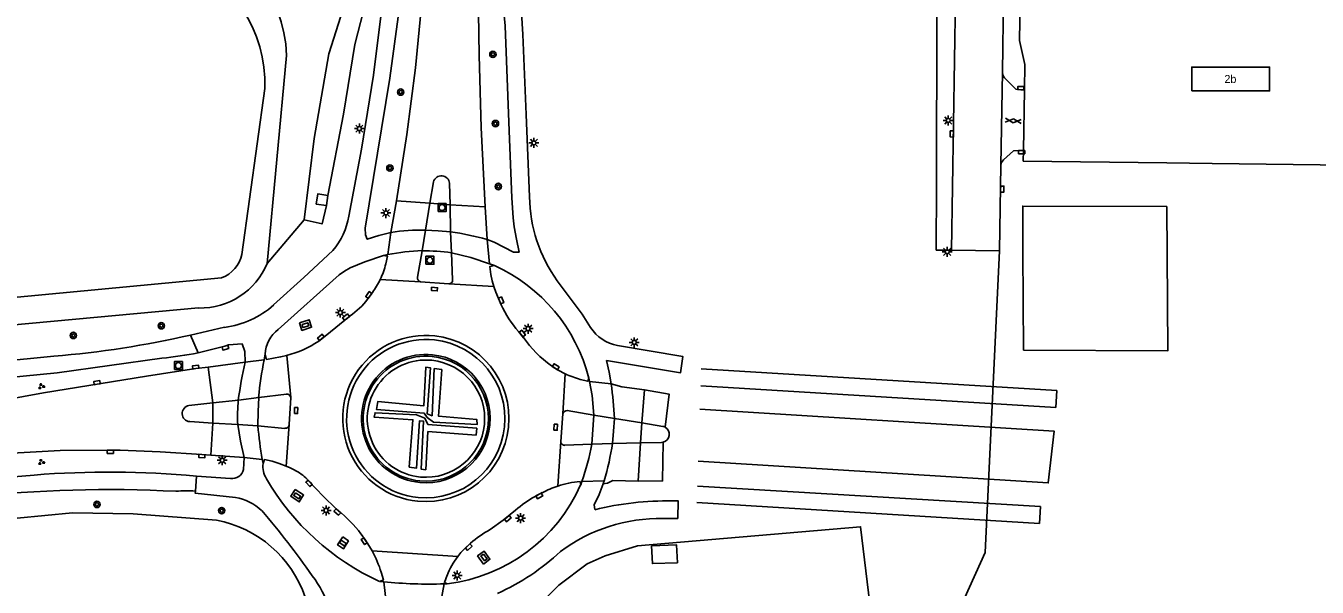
# Model space of a CAD drawing. Extents: x 136000 to 141000, y 400494 to 402006.
# Drawn here: x 137903.1 to 138064.5, y 400690.1 to 400760.3 of the extents above; entities that cross this region are included whole.
import ezdxf

# ---------------------------------------------------------------- set-up
doc = ezdxf.new("R2010")
doc.units = 0
for name, color, linetype in [('gg-afsc-draadraster', 7, 'Continuous'), ('gg-afsc-hekwerk', 7, 'Continuous'), ('gg-afsc-lijn draadraster', 7, 'Continuous'), ('gg-anno-huisnummerreeks BGT', 7, 'Continuous'), ('gg-bbg-gedigitaliseerde bebouwing', 7, 'Continuous'), ('gg-knt-plantopografie kant verharding', 7, 'Continuous'), ('gg-knt-verharding', 7, 'Continuous'), ('gg-knt-verharding nz', 7, 'Continuous'), ('gg-kntw-bovenkant insteek waterloop', 7, 'Continuous'), ('gg-kntw-greppel-droge sloot', 7, 'Continuous'), ('gg-kntw-waterlijn', 7, 'Continuous'), ('gg-kwrk-uitstroombak niveau min 01', 7, 'Continuous'), ('gt-grn-groengrens', 7, 'Continuous'), ('gt-grn-weggrens', 7, 'Continuous'), ('gt-symb-boom', 7, 'Continuous'), ('gt-symb-gesloten verharding', 7, 'Continuous'), ('gt-symb-groenvak', 7, 'Continuous'), ('gt-symb-kolk', 7, 'Continuous'), ('gt-symb-kolk center center', 7, 'Continuous'), ('gt-symb-lichtmast', 7, 'Continuous'), ('gt-symb-rioolschacht', 7, 'Continuous')]:
    doc.layers.add(name, color=color, linetype=linetype)

# ---------------------------------------------------------------- blocks, each defined once
blk = doc.blocks.new('gt0-LMAST')
at = {"layer": 'gt-symb-lichtmast'}
for p, q in [((-0.18, 0.17), (-0.45, 0.44)), ((-0.01, 0.25), (-0.01, 0.62)), ((0.17, 0.17), (0.44, 0.44)), ((-0.26, 0), (-0.63, 0)), ((-0.18, -0.18), (-0.45, -0.45)), ((-0.01, -0.25), (-0.01, -0.63)), ((0.44, -0.45), (0.17, -0.18)), ((0.24, 0), (0.62, 0))]:
    blk.add_line(p, q, dxfattribs=at)
blk.add_circle((-0.01, 0), 0.25, dxfattribs=at)
blk = doc.blocks.new('gt0-RS')
at = {"layer": 'gt-symb-rioolschacht'}
blk.add_lwpolyline([(-0.5, -0.5), (0.5, -0.5), (0.5, 0.5), (-0.5, 0.5)], close=True, dxfattribs=at)
blk.add_circle((0, 0), 0.375, dxfattribs=at)
blk = doc.blocks.new('gt0-BOOM')
at = {"layer": 'gt-symb-boom'}
for radius in [0.4, 0.2]:
    blk.add_circle((0, 0), radius, dxfattribs=at)
blk = doc.blocks.new('gt0-KOLK')
at = {"layer": 'gt-symb-kolk'}
blk.add_lwpolyline([(0, 0), (0.38, 0), (0.38, 0.4), (-0.38, 0.4), (-0.38, 0), (0, 0)], dxfattribs=at)
blk = doc.blocks.new('gt0-KOLKCC')
at = {"layer": 'gt-symb-kolk center center'}
blk.add_lwpolyline([(-0.37, 0.2), (0.38, 0.2), (0.38, -0.2), (-0.37, -0.2)], close=True, dxfattribs=at)
blk = doc.blocks.new('gt0-GRVAK')
at = {"layer": 'gt-symb-groenvak'}
for p, q in [((-0.11, 0.19), (-0.23, 0.24)), ((-0.18, 0.15), (0.09, 0.15)), ((-0.09, 0.21), (-0.16, 0.32)), ((-0.05, 0.21), (-0.05, 0.39)), ((0, 0.21), (0.06, 0.32)), ((0.02, 0.19), (0.13, 0.24)), ((0.26, -0.05), (0.2, 0.06)), ((0.3, -0.05), (0.3, 0.13)), ((0.35, -0.05), (0.41, 0.06)), ((-0.24, -0.23), (-0.36, -0.18)), ((-0.32, -0.26), (-0.05, -0.26)), ((-0.23, -0.21), (-0.29, -0.09)), ((-0.18, -0.2), (-0.18, -0.02)), ((-0.14, -0.21), (-0.07, -0.09)), ((-0.12, -0.23), (0, -0.18)), ((0.24, -0.07), (0.12, -0.02)), ((0.17, -0.11), (0.44, -0.11)), ((0.37, -0.07), (0.49, -0.02))]:
    blk.add_line(p, q, dxfattribs=at)
blk = doc.blocks.new('gt0-GESVH1')
at = {"layer": 'gt-symb-gesloten verharding'}
for p, q in [((-0.99, -0.26), (0.01, 0.24)), ((0.01, -0.26), (-0.99, 0.24)), ((0.01, 0.24), (1.01, -0.26)), ((1.01, 0.24), (0.01, -0.26))]:
    blk.add_line(p, q, dxfattribs=at)

msp = doc.modelspace()

# ---------------------------------------------------------------- linework, layer by layer
at = {"layer": 'gg-afsc-draadraster'}
msp.add_line((138045.66, 400743.18), (138027.73, 400743.41), dxfattribs=at)
msp.add_lwpolyline([(138074.97, 400742.82), (138051.35, 400743.11), (138045.66, 400743.18)], dxfattribs=at)
at = {"layer": 'gg-afsc-hekwerk'}
for p, q in [((138027.75, 400744.72), (138027.88, 400752.32)), ((138027.73, 400743.41), (138027.75, 400744.72)), ((138027.69, 400732.12), (138027.76, 400719.78))]:
    msp.add_line(p, q, dxfattribs=at)
for points in [[(138027.88, 400752.32), (138027.93, 400755.47), (138027.24, 400758.48), (138027.71, 400785.75)], [(138045.69, 400737.73), (138027.66, 400737.79), (138027.69, 400732.12)], [(138027.76, 400719.78), (138045.81, 400719.69), (138045.69, 400737.73)], [(137963.58, 400674.22), (137964.43, 400682.57), (137965.06, 400685.61), (137966.57, 400687.29), (137969.68, 400690.38), (137973.23, 400693.07), (137975.49, 400694.05), (137979.54, 400695.3), (138007.39, 400697.7), (138009.56, 400679.79)]]:
    msp.add_lwpolyline(points, dxfattribs=at)
at = {"layer": 'gg-afsc-lijn draadraster'}
msp.add_lwpolyline([(138074.97, 400742.82), (138051.35, 400743.11), (138045.66, 400743.18)], dxfattribs=at)
at = {"layer": 'gg-bbg-gedigitaliseerde bebouwing'}
msp.add_lwpolyline([(138048.79, 400752.18), (138058.51, 400752.18), (138058.51, 400755.17), (138048.79, 400755.17), (138048.79, 400752.18)], dxfattribs=at)
at = {"layer": 'gg-knt-plantopografie kant verharding'}
for points in [[(137987.49, 400717.42), (138031.91, 400714.72), (138031.78, 400712.62), (137987.43, 400715.32)], [(137987.12, 400705.89), (138030.86, 400703.18), (138031.59, 400709.63), (137987.33, 400712.39)], [(137987.02, 400702.78), (138029.87, 400700.22), (138029.74, 400698.12), (137986.95, 400700.73)]]:
    msp.add_lwpolyline(points, dxfattribs=at)
at = {"layer": 'gg-knt-verharding'}
for p, q in [((138018.75, 400732.26), (138020.02, 400811.89)), ((138025.12, 400754.51), (138025.58, 400783.53)), ((138025.12, 400754.51), (138024.94, 400742.88)), ((138024.94, 400742.88), (138024.77, 400732.17)), ((137953.58, 400738.14), (137954.02, 400740.83)), ((137956.03, 400740.63), (137956.11, 400737.94)), ((137948.68, 400734.49), (137949.42, 400738.45)), ((137949.42, 400738.45), (137953.58, 400738.14)), ((137953.04, 400734.77), (137953.58, 400738.14)), ((137953.58, 400738.14), (137956.11, 400737.94)), ((137956.11, 400737.94), (137956.16, 400734.55)), ((137960.47, 400737.68), (137956.11, 400737.94)), ((137960.47, 400737.68), (137960.74, 400733.6)), ((137952.01, 400728.89), (137952.62, 400732.21)), ((137956.29, 400731.95), (137956.41, 400728.57)), ((138024.77, 400732.17), (138018.75, 400732.26)), ((137952.41, 400728.31), (137947.37, 400728.61)), ((137945.8, 400726.13), (137946.4, 400726.97)), ((137955.93, 400728.06), (137952.41, 400728.31)), ((137955.93, 400728.06), (137961.57, 400727.72)), ((137923.67, 400721.66), (137927.92, 400722.63)), ((137964.65, 400722.12), (137965.28, 400721.33)), ((137906.58, 400719.03), (137838.14, 400712.3)), ((137936.18, 400713.85), (137935.68, 400719.11)), ((137925.86, 400717.66), (137930.48, 400718.28)), ((137925.86, 400717.66), (137926.44, 400713.17)), ((137970.2, 400711.8), (137970.49, 400716.81)), ((137932.18, 400713.87), (137935.64, 400714.29)), ((137980.38, 400714.81), (137980.07, 400710.69)), ((137923.46, 400712.85), (137926.44, 400713.17)), ((137926.44, 400713.17), (137929.64, 400713.52)), ((137926.44, 400713.17), (137926.47, 400710.66)), ((137936.18, 400713.85), (137936.01, 400710.46)), ((137926.47, 400710.66), (137923.57, 400710.85)), ((137970.2, 400711.8), (137969.94, 400708.35)), ((137974.08, 400711.66), (137970.75, 400712.23)), ((137973.81, 400708.01), (137974.08, 400711.66)), ((137976.63, 400711.24), (137980.07, 400710.69)), ((137926.22, 400706.63), (137926.47, 400710.66)), ((137929.56, 400710.47), (137926.47, 400710.66)), ((137932.08, 400710.3), (137935.44, 400710)), ((137936.01, 400710.46), (137935.63, 400705.28)), ((137980.07, 400710.69), (137979.9, 400708.19)), ((137969.94, 400708.35), (137969.55, 400702.79)), ((137970.44, 400707.88), (137973.81, 400708.01)), ((137979.9, 400708.19), (137976.38, 400708.1)), ((137979.9, 400708.19), (137979.62, 400703.41)), ((137930.35, 400706.34), (137926.22, 400706.63)), ((137930.28, 400704.86), (137930.35, 400706.34)), ((137924.39, 400704.04), (137928.67, 400703.74)), ((137972.42, 400702.94), (137972.34, 400703.35)), ((137967.61, 400701.96), (137966.72, 400701.48)), ((137946.36, 400694.67), (137957.05, 400693.97))]:
    msp.add_line(p, q, dxfattribs=at)
for points in [[(137963.59, 400813.27), (137964.25, 400792.56), (137964.47, 400770.99), (137965.18, 400759.23), (137965.62, 400749.24), (137966.03, 400738.95)], [(137959.28, 400785.8), (137959.73, 400756.67), (137960, 400747.58), (137960.47, 400737.68)], [(137953.03, 400781), (137953.14, 400771.1), (137952.58, 400763.29), (137951.79, 400755.05), (137950.71, 400746.73), (137949.42, 400738.45)], [(137948.12, 400771.62), (137947.63, 400762.86), (137946.54, 400754.14), (137945.03, 400744.89), (137943.44, 400736.53)], [(137950.22, 400771.59), (137949.74, 400762.35), (137948.58, 400753.76), (137945.5, 400735.03), (137945.52, 400734.19), (137945.74, 400733.64), (137947.2, 400734.09), (137948.68, 400734.49)], [(137962.97, 400760.32), (137963.47, 400747.18), (137963.82, 400738.8), (137963.98, 400736.33), (137964.11, 400735.19), (137964.38, 400733.63), (137964.72, 400732.03), (137964.04, 400732.03), (137961.59, 400733.26), (137960.74, 400733.6)], [(138027.88, 400752.32), (138027.19, 400752.34), (138026.82, 400752.42), (138025.38, 400753.8), (138025.19, 400754.13), (138025.12, 400754.51)], [(138027.75, 400744.72), (138026.51, 400744.68), (138025.24, 400743.55), (138025.02, 400743.25), (138024.94, 400742.88)], [(137956.16, 400734.55), (137954.6, 400734.69), (137953.04, 400734.77)], [(137934.05, 400725.43), (137937.81, 400728.86), (137941.46, 400732.24)], [(137934.62, 400722.35), (137942.25, 400729.21), (137942.92, 400729.66), (137943.61, 400730.07), (137945.43, 400730.83), (137947.77, 400731.62)], [(137948.08, 400730.57), (137948.29, 400731.52), (137947.77, 400731.62)], [(137961.57, 400727.72), (137961.36, 400728.46), (137961.2, 400729.22), (137961.05, 400730.22), (137961.66, 400730.35)], [(137962.49, 400725.46), (137961.81, 400727.04), (137961.57, 400727.72)], [(137969.49, 400728.44), (137972.61, 400724.27), (137973.66, 400722.6)], [(137943.61, 400724.07), (137940.48, 400721.53), (137939.68, 400720.89)], [(137937.3, 400723.19), (137937.59, 400722.24), (137938.79, 400722.63), (137938.5, 400723.58), (137937.3, 400723.19)], [(137930.48, 400718.28), (137930.43, 400719.61), (137930.1, 400720.55), (137928.39, 400720.42), (137927.97, 400720.26), (137924.6, 400719.44)], [(137935.68, 400719.11), (137934.91, 400718.93), (137933.15, 400718.62), (137933, 400719.26)], [(137977.02, 400720.36), (137985.18, 400719), (137984.9, 400716.95), (137975.66, 400718.47), (137975.97, 400717.01), (137976.24, 400715.55)], [(137840.62, 400710.44), (137906.99, 400716.95), (137920.09, 400718.76)], [(137893.97, 400712.76), (137898.19, 400713.16), (137905.31, 400714.43), (137918.18, 400716.53), (137924.33, 400717.46), (137925.86, 400717.66)], [(137968.76, 400717.82), (137969.62, 400717.26), (137970.49, 400716.81)], [(137972.37, 400716.11), (137973.31, 400715.89), (137973.43, 400716.27)], [(137980.38, 400714.81), (137977.56, 400715.19), (137976.24, 400715.55)], [(137982.98, 400710.14), (137983.49, 400714.27), (137980.38, 400714.81)], [(137932.08, 400710.3), (137932.11, 400712.09), (137932.18, 400713.87)], [(137976.38, 400708.1), (137976.54, 400709.66), (137976.63, 400711.24)], [(137980.07, 400710.69), (137982.68, 400710.25), (137982.84, 400710.21), (137982.98, 400710.14)], [(137982.71, 400708.28), (137982.65, 400703.43), (137979.62, 400703.41)], [(137979.9, 400708.19), (137982.51, 400708.25), (137982.71, 400708.28)], [(137894.92, 400706.39), (137899.14, 400706.73), (137901.38, 400706.89), (137907.38, 400707.22), (137913.64, 400707.26), (137914.85, 400707.26), (137919.86, 400707.05), (137925.09, 400706.73), (137926.22, 400706.63)], [(137935.63, 400705.28), (137934.75, 400705.61), (137933.85, 400705.88), (137932.89, 400706.09), (137932.73, 400705.59)], [(137936.62, 400704.81), (137936.13, 400705.05), (137935.63, 400705.28)], [(137852.01, 400699.24), (137873.88, 400701.48), (137895.33, 400703.44), (137904.12, 400704.16)], [(137942.51, 400699.37), (137941.76, 400700.03), (137940.34, 400701.44), (137938.25, 400703.62)], [(137975.24, 400703.07), (137974.71, 400701.74), (137974.12, 400700.43), (137974.18, 400699.84)], [(137979.62, 400703.41), (137976.44, 400703.48), (137975.79, 400703.16), (137975.24, 400703.07)], [(137929.27, 400701.36), (137924.25, 400701.88), (137924.27, 400702.16)], [(137936.74, 400702.34), (137936.19, 400701.5), (137937.25, 400700.8), (137937.79, 400701.67), (137936.74, 400702.34)], [(137961.1, 400697.35), (137962.74, 400698.52), (137964.29, 400699.77)], [(137983.88, 400700.93), (137984.59, 400700.95), (137984.54, 400698.73), (137982.74, 400698.74)], [(137942.71, 400696.44), (137942.04, 400695.42), (137942.76, 400694.93), (137943.39, 400695.93), (137942.71, 400696.44)], [(137946.36, 400694.67), (137945.81, 400695.58), (137945.25, 400696.41)], [(137958.66, 400695.64), (137957.91, 400694.95), (137957.46, 400694.47), (137957.05, 400693.97)], [(137960.29, 400693.04), (137961.08, 400693.63), (137960.35, 400694.65), (137959.54, 400694.05), (137960.29, 400693.04)], [(137981.29, 400695.31), (137981.39, 400693.09), (137984.51, 400693.2), (137984.4, 400695.42), (137981.29, 400695.31)], [(137947.49, 400692.01), (137947.77, 400691.05), (137947.3, 400690.86)], [(137955.73, 400691.63), (137955.4, 400690.71), (137955.75, 400690.57)]]:
    msp.add_lwpolyline(points, dxfattribs=at)
for centre, radius, start, end in [((138129.44, 400777.36), 167.34, 178.8018, 185.8436), ((137955.01, 400740.54), 1.03, 4.9774, 163.5336), ((137984.44, 400739.18), 18.41, 180.7309, 215.7034), ((137934.7, 400737.96), 8.86, 319.7317, 350.7231), ((137952.33, 400702.15), 30.06, 82.4388, 89.4499), ((137937.56, 400733.25), 10.85, 334.6899, 345.7103), ((137952.97, 400711.13), 21.09, 14.0967, 65.6791), ((137937.67, 400733.21), 10.73, 324.4807, 334.6644), ((137952.53, 400728.82), 0.518, 172.1714, 256.489), ((137955.91, 400728.56), 0.508, 272.5512, 0.4395), ((137926.47, 400733.93), 11.4, 277.3041, 311.7216), ((137937.62, 400732.6), 10.43, 305.088, 321.6465), ((137973.87, 400730.46), 12.43, 203.7341, 222.1433), ((137937.01, 400719.13), 4.02, 126.6162, 178.078), ((137978.04, 400725.52), 5.27, 213.6989, 258.7478), ((137896.79, 400839.12), 120.5, 274.6613, 282.888), ((137932.33, 400731.98), 13.3, 284.5672, 303.533), ((137953.07, 400711.23), 10.39, 83.7811, 264.3472), ((137953.07, 400711.21), 9.9, 83.7023, 264.4297), ((137953.07, 400711.23), 10.39, 264.3872, 83.7411), ((137953.06, 400711.21), 9.9, 264.5171, 83.6148), ((137977.14, 400729.6), 14.45, 214.877, 234.5656), ((137915.7, 400763.55), 45, 275.5904, 281.4078), ((137953.06, 400711.22), 8.02, 84.1048, 264.8119), ((137953.06, 400711.21), 7.82, 84.0367, 264.6202), ((137953.06, 400711.21), 7.82, 264.6172, 84.0396), ((137953.08, 400711.22), 8.02, 264.6476, 84.2691), ((137953.08, 400711.21), 7.33, 84.1429, 264.6171), ((137953.09, 400711.21), 7.33, 264.5393, 84.2207), ((137975.53, 400727.45), 11.77, 244.6756, 254.4398), ((137935.68, 400713.79), 0.502, 6.7543, 95.5954), ((137923.64, 400711.85), 1.01, 100.2269, 265.6122), ((137954.41, 400711.35), 24.87, 174.9779, 182.021), ((137970.73, 400711.69), 0.54, 87.5706, 167.5566), ((137935.49, 400710.52), 0.518, 264.54, 353.3718), ((137982.49, 400709.26), 1.01, 282.8349, 60.5432), ((137970.42, 400708.35), 0.478, 180.9261, 272.9589), ((137913.58, 400587.27), 117.27, 84.7072, 94.6258), ((137928.9, 400705.13), 1.4, 260.4907, 348.9996), ((137935.63, 400705.24), 2.92, 172.9976, 211.7976), ((137933.68, 400699.06), 6.46, 44.964, 62.9227), ((137960.52, 400719.65), 31.69, 210.2305, 245.327), ((137953.21, 400711.39), 20.98, 276.9616, 336.2515), ((137973.38, 400691.18), 12.22, 108.25, 118.14), ((137973.37, 400691.15), 12.25, 94.8269, 108.195), ((137913.47, 400542.39), 159.96, 86.9997, 96.2484), ((137923.21, 400684.39), 17.8, 86.5805, 94.4098), ((137928.15, 400694.99), 6.47, 47.147, 80.0167), ((137972.45, 400690.8), 12.12, 118.2421, 132.2989), ((137851.72, 400630.64), 106.34, 34.9595, 40.5216), ((137983.24, 400663.09), 37.84, 89.0235, 103.8448), ((137932.1, 400686.99), 16.18, 35.6337, 49.9425), ((137982.44, 400677.61), 21.13, 89.1992, 126.4463), ((137968.44, 400684.28), 14.99, 119.3043, 130.7018), ((137933.79, 400687.75), 14.35, 17.2765, 28.8609), ((137964.4, 400688.3), 9.28, 142.4044, 159.0175), ((137950.6, 400714.98), 28.05, 294.0609, 313.427), ((137925.26, 400681.55), 16.91, 4.6334, 36.3582)]:
    msp.add_arc(centre, radius, start, end, dxfattribs=at)
at = {"layer": 'gg-knt-verharding nz'}
for p, q in [((137948.68, 400734.49), (137948.32, 400731.73)), ((137952.62, 400732.21), (137953.04, 400734.77)), ((137956.29, 400731.95), (137956.16, 400734.55)), ((137960.74, 400733.6), (137961.02, 400730.57)), ((137947.77, 400731.62), (137948.32, 400731.73)), ((137961.02, 400730.57), (137961.66, 400730.35)), ((137932.86, 400718.58), (137933, 400719.26)), ((137930.48, 400718.28), (137932.86, 400718.58)), ((137973.51, 400715.86), (137973.43, 400716.27)), ((137976.24, 400715.55), (137973.51, 400715.86)), ((137932.18, 400713.87), (137929.64, 400713.52)), ((137976.63, 400711.24), (137974.08, 400711.66)), ((137932.08, 400710.3), (137929.56, 400710.47)), ((137973.81, 400708.01), (137976.38, 400708.1)), ((137930.35, 400706.34), (137932.63, 400706.11)), ((137932.73, 400705.59), (137932.63, 400706.11)), ((137972.57, 400703.36), (137972.42, 400702.94)), ((137975.35, 400703.44), (137972.57, 400703.36)), ((137975.35, 400703.44), (137975.24, 400703.07)), ((137947.8, 400690.8), (137947.3, 400690.86)), ((137948.12, 400688.25), (137947.8, 400690.8)), ((137954.88, 400687.85), (137955.37, 400690.55)), ((137955.75, 400690.57), (137955.37, 400690.55))]:
    msp.add_line(p, q, dxfattribs=at)
for points in [[(137956.29, 400731.95), (137958.68, 400731.36), (137961.02, 400730.57)], [(137974.08, 400711.66), (137973.86, 400714.1), (137973.51, 400715.86)], [(137930.35, 400706.34), (137929.92, 400708.4), (137929.56, 400710.47)]]:
    msp.add_lwpolyline(points, dxfattribs=at)
for centre, radius, start, end in [((137952.44, 400710.02), 24.76, 88.6221, 98.7353), ((137951.51, 400700.97), 33.91, 74.2194, 82.122), ((137953.59, 400704), 28.23, 91.959, 100.7506), ((137984.87, 400706.17), 55.72, 167.4473, 172.42), ((137974.99, 400710.09), 42.98, 168.6014, 174.9512), ((137930.42, 400709.26), 46.25, 2.4585, 7.8151), ((137976.17, 400713.96), 44.24, 184.7407, 190.2156), ((137943.61, 400713.59), 30.71, 340.5405, 349.5199), ((137944.53, 400712.71), 32.19, 343.2707, 351.7604), ((137953.6, 400751.35), 60.82, 264.5232, 271.664)]:
    msp.add_arc(centre, radius, start, end, dxfattribs=at)
at = {"layer": 'gg-kntw-bovenkant insteek waterloop'}
msp.add_line((137933.25, 400730.62), (137935.66, 400756.63), dxfattribs=at)
msp.add_lwpolyline([(137853.77, 400719.06), (137869.24, 400720.11), (137890.81, 400721.93), (137924.68, 400725.05)], dxfattribs=at)
for centre, radius, start, end in [((137918.96, 400756.14), 16.71, 1.6577, 77.8467), ((137924.88, 400734.12), 9.08, 268.7865, 337.3346)]:
    msp.add_arc(centre, radius, start, end, dxfattribs=at)
at = {"layer": 'gg-kntw-greppel-droge sloot'}
for points in [[(137937.85, 400736.07), (137939.12, 400746.23), (137940.96, 400756.83), (137942.46, 400761.52), (137943.46, 400766.59), (137944.24, 400775.57), (137944.85, 400795.66)], [(137946.68, 400771.48), (137946.38, 400766.46), (137944.21, 400757.98), (137942.78, 400749.29), (137940.84, 400739.12)], [(137940.66, 400737.84), (137940.11, 400735.56), (137937.85, 400736.07)]]:
    msp.add_lwpolyline(points, dxfattribs=at)
at = {"layer": 'gg-kntw-waterlijn'}
msp.add_line((137930.09, 400731.74), (137932.94, 400752.49), dxfattribs=at)
msp.add_lwpolyline([(137927.55, 400728.8), (137890.1, 400725.27), (137869.51, 400723.21), (137868.96, 400722.29)], dxfattribs=at)
for centre, radius, start, end in [((137916.13, 400753.11), 16.82, 357.8691, 69.0256), ((137925.97, 400732.73), 4.24, 291.9087, 346.5371)]:
    msp.add_arc(centre, radius, start, end, dxfattribs=at)
at = {"layer": 'gg-kwrk-uitstroombak niveau min 01'}
msp.add_line((137940.66, 400737.84), (137940.84, 400739.12), dxfattribs=at)
msp.add_lwpolyline([(137940.84, 400739.12), (137939.57, 400739.31), (137939.38, 400738.03), (137940.66, 400737.84)], dxfattribs=at)
at = {"layer": 'gt-grn-groengrens'}
msp.add_line((137937.85, 400736.07), (137933.25, 400730.62), dxfattribs=at)
for points in [[(138016.97, 400780.11), (138016.9, 400741.35), (138016.9, 400740.35)], [(138016.9, 400740.35), (138016.85, 400732.29), (138018.75, 400732.26)], [(138024.77, 400732.17), (138022.96, 400694.48), (138017.87, 400683.24)], [(137954.02, 400710.79), (137953.25, 400711.35), (137952.87, 400711.88), (137946.9, 400712.36), (137947.05, 400713.34), (137952.82, 400712.82), (137953.06, 400717.64), (137953.66, 400717.56), (137953.25, 400711.81), (137953.85, 400711.58), (137954.13, 400717.46), (137955.05, 400717.35), (137954.66, 400711.51), (137959.46, 400711.09), (137959.49, 400710.49), (137954.02, 400710.79)], [(137951, 400705.13), (137951.92, 400705.03), (137952.28, 400710.95), (137952.79, 400710.88), (137952.47, 400704.91), (137953.06, 400704.82), (137953.33, 400709.6), (137959.35, 400709.15), (137959.44, 400710.02), (137953.33, 400710.49), (137952.93, 400711.27), (137951.91, 400711.69), (137946.72, 400711.94), (137946.61, 400711.4), (137951.46, 400711.07), (137951, 400705.13)], [(137842.9, 400692.04), (137850.09, 400693.77), (137908.93, 400699.45), (137916.48, 400699.33), (137926.91, 400698.53)]]:
    msp.add_lwpolyline(points, dxfattribs=at)
msp.add_arc((137924.18, 400684.2), 14.58, 18.7392, 79.1878, dxfattribs=at)
at = {"layer": 'gt-grn-weggrens'}
for p, q in [((137924.6, 400719.44), (137923.67, 400721.66)), ((137924.27, 400702.16), (137924.39, 400704.04))]:
    msp.add_line(p, q, dxfattribs=at)

# ---------------------------------------------------------------- block references
at = {"layer": 'gt-symb-boom'}
for p in [(137961.45, 400756.75), (137949.93, 400752.03), (137961.77, 400748.1), (137948.58, 400742.54), (137962.13, 400740.23), (137920.01, 400722.82), (137909.02, 400721.61), (137911.97, 400700.49), (137927.56, 400699.71)]:
    msp.add_blockref('gt0-BOOM', p, dxfattribs=at)
at = {"layer": 'gt-symb-gesloten verharding', "rotation": -4.758885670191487}
msp.add_blockref('gt0-GESVH1', (138026.46, 400748.44), dxfattribs=at)
at = {"layer": 'gt-symb-groenvak'}
for p in [(137905.01, 400715.25), (137905.01, 400705.77)]:
    msp.add_blockref('gt0-GRVAK', p, dxfattribs=at)
at = {"layer": 'gt-symb-kolk'}
for p, rotation in [((138027.42, 400752.33), -1.5466102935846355), ((138019, 400746.8), 89.02606556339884), ((138027.53, 400744.72), 179.5989360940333), ((138024.9, 400739.9), -90.80208851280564), ((137946.1, 400726.55), 54.01950135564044), ((137962.29, 400725.92), -66.6594206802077), ((137943.22, 400723.75), 38.57284950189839), ((137964.97, 400721.73), -51.62249676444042), ((137940.08, 400721.21), 38.348503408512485), ((137927.97, 400720.26), -166.36302379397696), ((137924.33, 400717.46), 7.486382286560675), ((137969.19, 400717.54), -32.96263353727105), ((137912.01, 400715.52), 9.304457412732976), ((137913.64, 400707.26), -179.61265415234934), ((137925.09, 400706.73), 176.47953790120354), ((137938.61, 400703.26), 134.10981848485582), ((137967.16, 400701.72), -151.93700737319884), ((137942.14, 400699.7), 138.88315616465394), ((137963.18, 400698.87), -141.34145210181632), ((137945.53, 400696), 124.04593735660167), ((137958.29, 400695.29), -137.0775884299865)]:
    msp.add_blockref('gt0-KOLK', p, dxfattribs=dict(at, rotation=rotation))
at = {"layer": 'gt-symb-kolk center center'}
for p, rotation in [((137954.14, 400727.41), -3.7630813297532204), ((137938.01, 400722.89), 17.19468691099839), ((137936.86, 400712.22), 88.76515963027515), ((137969.3, 400710.13), 87.46522824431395), ((137936.98, 400701.57), -32.09178018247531), ((137942.71, 400695.66), 145.92496721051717), ((137960.34, 400693.87), -53.19950479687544)]:
    msp.add_blockref('gt0-KOLKCC', p, dxfattribs=dict(at, rotation=rotation))
at = {"layer": 'gt-symb-lichtmast'}
for p in [(137944.77, 400747.47), (138018.36, 400748.49), (137966.58, 400745.69), (137948.09, 400736.92), (138018.23, 400732.07), (137942.39, 400724.47), (137965.86, 400722.46), (137979.12, 400720.75), (137927.63, 400706.01), (137940.61, 400699.74), (137964.92, 400698.78), (137957, 400691.61)]:
    msp.add_blockref('gt0-LMAST', p, dxfattribs=at)
at = {"layer": 'gt-symb-rioolschacht'}
for p in [(137955.1, 400737.6), (137953.57, 400731.01), (137922.15, 400717.84)]:
    msp.add_blockref('gt0-RS', p, dxfattribs=at)

# ---------------------------------------------------------------- texts
at = {"layer": 'gg-anno-huisnummerreeks BGT'}
msp.add_text('2b', height=1, dxfattribs=at).set_placement((138052.87, 400753.17))

doc.saveas('drawing.dxf')
